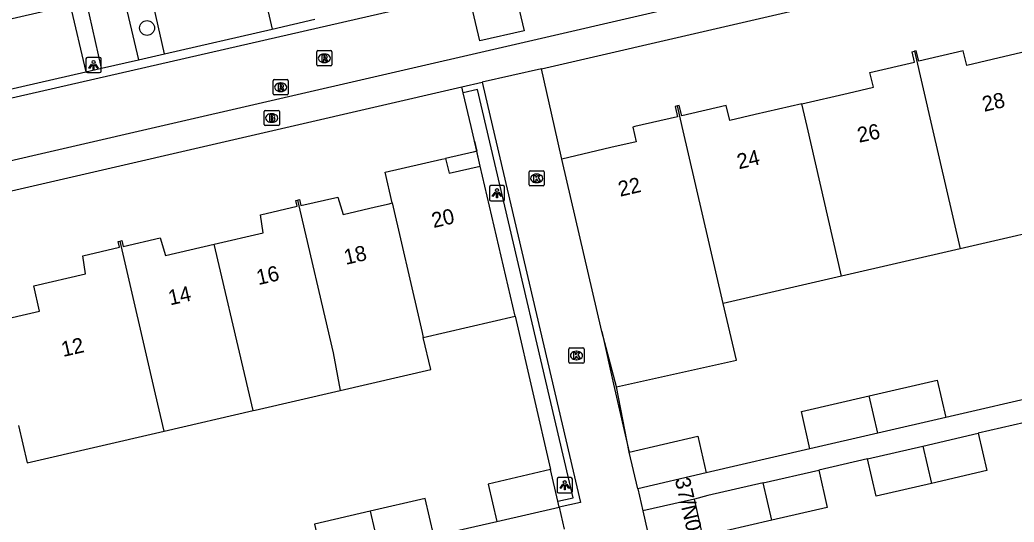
# Model space of a CAD drawing. Extents: x 156414 to 157775, y 382335 to 383765.
# Drawn here: x 156665.6 to 156731, y 383474 to 383507 of the extents above; entities that cross this region are included whole.
import ezdxf

# ---------------------------------------------------------------- set-up
doc = ezdxf.new("R2010")
doc.units = 0
for name, color, linetype in [('IMGEO_Boom', 7, 'Continuous'), ('IMGEO_Brandkraan', 7, 'Continuous'), ('IMGEO_Groenvoorziening', 7, 'Continuous'), ('IMGEO_Kolk', 7, 'Continuous'), ('IMGEO_Lichtpunt', 7, 'Continuous'), ('IMGEO_Muur', 7, 'Continuous'), ('IMGEO_Pand', 7, 'Continuous'), ('IMGEO_Pand_nummerreeks', 7, 'Continuous'), ('IMGEO_Pand_overbouw', 7, 'Continuous'), ('IMGEO_Rijbaan_lokaal_gesloten', 7, 'Continuous'), ('IMGEO_Rijbaan_lokaal_open', 7, 'Continuous'), ('IMGEO_Rioolput', 7, 'Continuous'), ('IMGEO_Voetpad_open', 7, 'Continuous')]:
    doc.layers.add(name, color=color, linetype=linetype)

msp = doc.modelspace()

# ---------------------------------------------------------------- linework, layer by layer
at = {"layer": 'IMGEO_Boom'}
msp.add_circle((156673.969, 383506.486), 0.489, dxfattribs=at)
at = {"layer": 'IMGEO_Brandkraan'}
for p, q in [((156681.668, 383500.139), (156681.668, 383500.991)), ((156681.743, 383501.065), (156682.595, 383501.065)), ((156682.156, 383500.845), (156682.181, 383500.845)), ((156682.669, 383500.991), (156682.669, 383500.139)), ((156682.179, 383500.285), (156682.154, 383500.285)), ((156682.595, 383500.065), (156681.743, 383500.065))]:
    msp.add_line(p, q, dxfattribs=at)
for points in [[(156681.668, 383500.139), (156681.668, 383500.991)], [(156681.743, 383501.065), (156682.595, 383501.065)], [(156682.016, 383500.765), (156682.016, 383500.365), (156682.229, 383500.365)], [(156682.247, 383500.765), (156682.016, 383500.765)], [(156682.669, 383500.991), (156682.669, 383500.139)], [(156682.195, 383500.684), (156682.141, 383500.684), (156682.141, 383500.608)], [(156682.141, 383500.608), (156682.194, 383500.608)], [(156682.203, 383500.532), (156682.141, 383500.532), (156682.141, 383500.451)], [(156682.141, 383500.451), (156682.203, 383500.451)], [(156682.595, 383500.065), (156681.743, 383500.065)]]:
    msp.add_lwpolyline(points, dxfattribs=at)
for centre, radius, start, end in [((156681.745, 383500.989), 0.0765, 91.55205, 178.44795), ((156681.745, 383500.989), 0.0765, 91.55205, 178.44795), ((156682.251, 383500.62), 0.145, 59.4692, 91.53667), ((156682.276, 383500.667), 0.0922, 285.51372, 58.15012), ((156682.593, 383500.989), 0.0765, 1.55205, 88.44795), ((156682.593, 383500.989), 0.0765, 1.55205, 88.44795), ((156681.745, 383500.141), 0.0765, 181.55205, 268.44795), ((156681.745, 383500.141), 0.0765, 181.55205, 268.44795), ((156682.196, 383500.646), 0.0379, 267.82845, 90.93552), ((156682.204, 383500.491), 0.0404, 269.87594, 90.50774), ((156682.235, 383500.616), 0.251, 268.66757, 293.53466), ((156682.281, 383500.475), 0.105, 301.31148, 78.98903), ((156682.593, 383500.141), 0.0765, 271.55205, 358.44795), ((156682.593, 383500.141), 0.0765, 271.55205, 358.44795)]:
    msp.add_arc(centre, radius, start, end, dxfattribs=at)
for centre, major_axis, ratio, start_param, end_param in [((156682.155, 383500.565), (-0.387, 0.002), 0.722429, 4.712389, 7.853982), ((156682.18, 383500.565), (-0.39, 0.002), 0.717154, 1.570796, 4.712389)]:
    msp.add_ellipse(centre, major_axis=major_axis, ratio=ratio, start_param=start_param, end_param=end_param, dxfattribs=at)
at = {"layer": 'IMGEO_Groenvoorziening'}
for points in [[(156695.888, 383497.409), (156695.657, 383498.375), (156695.503, 383499.035), (156695.476, 383499.149), (156695.277, 383499.999), (156694.759, 383502.216)], [(156698.17, 383487.529), (156700.5, 383477.445)]]:
    msp.add_lwpolyline(points, dxfattribs=at)
at = {"layer": 'IMGEO_Kolk'}
for p, q in [((156699.096, 383496.169), (156699.096, 383497.021)), ((156699.171, 383497.095), (156700.023, 383497.095)), ((156699.584, 383496.875), (156699.609, 383496.875)), ((156700.097, 383497.021), (156700.097, 383496.169)), ((156699.607, 383496.315), (156699.582, 383496.315)), ((156700.023, 383496.095), (156699.171, 383496.095)), ((156701.709, 383484.521), (156701.709, 383485.373)), ((156701.784, 383485.447), (156702.636, 383485.447)), ((156702.197, 383485.227), (156702.222, 383485.227)), ((156702.71, 383485.373), (156702.71, 383484.521)), ((156702.636, 383484.447), (156701.784, 383484.447)), ((156702.22, 383484.667), (156702.195, 383484.667))]:
    msp.add_line(p, q, dxfattribs=at)
for points in [[(156699.096, 383496.169), (156699.096, 383497.021)], [(156699.171, 383497.095), (156700.023, 383497.095)], [(156700.097, 383497.021), (156700.097, 383496.169)], [(156699.417, 383496.795), (156699.54, 383496.795), (156699.54, 383496.644), (156699.67, 383496.795), (156699.834, 383496.795), (156699.688, 383496.644), (156699.841, 383496.395), (156699.689, 383496.395), (156699.604, 383496.559), (156699.54, 383496.492), (156699.54, 383496.395), (156699.417, 383496.395), (156699.417, 383496.795)], [(156700.023, 383496.095), (156699.171, 383496.095)], [(156701.709, 383484.521), (156701.709, 383485.373)], [(156701.784, 383485.447), (156702.636, 383485.447)], [(156702.03, 383485.147), (156702.153, 383485.147), (156702.153, 383484.996), (156702.283, 383485.147), (156702.447, 383485.147), (156702.301, 383484.996), (156702.454, 383484.747), (156702.302, 383484.747), (156702.217, 383484.911), (156702.153, 383484.844), (156702.153, 383484.747), (156702.03, 383484.747), (156702.03, 383485.147)], [(156702.71, 383485.373), (156702.71, 383484.521)], [(156702.636, 383484.447), (156701.784, 383484.447)]]:
    msp.add_lwpolyline(points, dxfattribs=at)
for centre, start, end in [((156699.173, 383497.019), 91.55205, 178.44795), ((156699.173, 383497.019), 91.55205, 178.44795), ((156700.021, 383497.019), 1.55205, 88.44795), ((156700.021, 383497.019), 1.55205, 88.44795), ((156699.173, 383496.171), 181.55205, 268.44795), ((156699.173, 383496.171), 181.55205, 268.44795), ((156700.021, 383496.171), 271.55205, 358.44795), ((156700.021, 383496.171), 271.55205, 358.44795), ((156701.786, 383485.371), 91.55205, 178.44795), ((156701.786, 383485.371), 91.55205, 178.44795), ((156702.634, 383485.371), 1.55205, 88.44795), ((156702.634, 383485.371), 1.55205, 88.44795), ((156701.786, 383484.523), 181.55205, 268.44795), ((156701.786, 383484.523), 181.55205, 268.44795), ((156702.634, 383484.523), 271.55205, 358.44795), ((156702.634, 383484.523), 271.55205, 358.44795)]:
    msp.add_arc(centre, 0.0765, start, end, dxfattribs=at)
for centre, major_axis, ratio, start_param, end_param in [((156699.583, 383496.595), (-0.387, 0.002), 0.722429, 4.712389, 7.853982), ((156699.608, 383496.595), (-0.39, 0.002), 0.717154, 1.570796, 4.712389), ((156702.196, 383484.947), (-0.387, 0.002), 0.722429, 4.712389, 7.853982), ((156702.221, 383484.947), (-0.39, 0.002), 0.717154, 1.570796, 4.712389)]:
    msp.add_ellipse(centre, major_axis=major_axis, ratio=ratio, start_param=start_param, end_param=end_param, dxfattribs=at)
at = {"layer": 'IMGEO_Lichtpunt'}
for p, q in [((156669.95, 383504.45), (156669.95, 383503.643)), ((156669.95, 383504.45), (156669.95, 383503.643)), ((156670.852, 383504.545), (156670.044, 383504.545)), ((156670.852, 383504.545), (156670.044, 383504.545)), ((156670.946, 383503.643), (156670.946, 383504.45)), ((156670.946, 383503.643), (156670.946, 383504.45)), ((156670.044, 383503.549), (156670.852, 383503.549)), ((156670.044, 383503.549), (156670.852, 383503.549)), ((156696.485, 383496.024), (156696.485, 383495.217)), ((156696.485, 383496.024), (156696.485, 383495.217)), ((156697.387, 383496.119), (156696.579, 383496.119)), ((156697.387, 383496.119), (156696.579, 383496.119)), ((156697.481, 383495.217), (156697.481, 383496.024)), ((156697.481, 383495.217), (156697.481, 383496.024)), ((156696.579, 383495.123), (156697.387, 383495.123)), ((156696.579, 383495.123), (156697.387, 383495.123)), ((156700.944, 383476.825), (156700.944, 383476.018)), ((156700.944, 383476.825), (156700.944, 383476.018)), ((156701.846, 383476.92), (156701.038, 383476.92)), ((156701.846, 383476.92), (156701.038, 383476.92)), ((156701.94, 383476.018), (156701.94, 383476.825)), ((156701.94, 383476.018), (156701.94, 383476.825)), ((156701.038, 383475.924), (156701.846, 383475.924)), ((156701.038, 383475.924), (156701.846, 383475.924))]:
    msp.add_line(p, q, dxfattribs=at)
for points in [[(156670.324, 383504.114), (156670.363, 383504.086), (156670.175, 383503.824), (156670.137, 383503.851), (156670.324, 383504.114)], [(156670.426, 383504.066), (156670.473, 383504.066), (156670.473, 383503.744), (156670.426, 383503.744), (156670.426, 383504.066)], [(156670.536, 383504.086), (156670.574, 383504.113), (156670.761, 383503.851), (156670.722, 383503.823), (156670.536, 383504.086)], [(156696.859, 383495.688), (156696.898, 383495.66), (156696.71, 383495.398), (156696.672, 383495.425), (156696.859, 383495.688)], [(156696.961, 383495.64), (156697.008, 383495.64), (156697.008, 383495.318), (156696.961, 383495.318), (156696.961, 383495.64)], [(156697.071, 383495.66), (156697.109, 383495.687), (156697.296, 383495.425), (156697.257, 383495.397), (156697.071, 383495.66)], [(156701.318, 383476.489), (156701.357, 383476.461), (156701.169, 383476.199), (156701.131, 383476.226), (156701.318, 383476.489)], [(156701.42, 383476.441), (156701.467, 383476.441), (156701.467, 383476.119), (156701.42, 383476.119), (156701.42, 383476.441)], [(156701.53, 383476.461), (156701.568, 383476.488), (156701.755, 383476.226), (156701.716, 383476.198), (156701.53, 383476.461)]]:
    msp.add_lwpolyline(points, dxfattribs=at)
for centre in [(156670.449, 383504.248), (156696.984, 383495.822), (156701.443, 383476.623)]:
    msp.add_circle(centre, 0.0994, dxfattribs=at)
for centre, start, end in [((156670.044, 383504.45), 90, 180), ((156670.044, 383504.45), 90, 180), ((156670.852, 383504.45), 0, 90), ((156670.852, 383504.45), 0, 90), ((156670.044, 383503.643), 180, 270), ((156670.044, 383503.643), 180, 270), ((156670.852, 383503.643), 270, 0), ((156670.852, 383503.643), 270, 360), ((156696.579, 383496.024), 90, 180), ((156696.579, 383496.024), 90, 180), ((156697.387, 383496.024), 0, 90), ((156697.387, 383496.024), 0, 90), ((156696.579, 383495.217), 180, 270), ((156696.579, 383495.217), 180, 270), ((156697.387, 383495.217), 270, 0), ((156697.387, 383495.217), 270, 360), ((156701.038, 383476.825), 90, 180), ((156701.038, 383476.825), 90, 180), ((156701.846, 383476.825), 0, 90), ((156701.846, 383476.825), 0, 90), ((156701.038, 383476.018), 180, 270), ((156701.038, 383476.018), 180, 270), ((156701.846, 383476.018), 270, 0), ((156701.846, 383476.018), 270, 360)]:
    msp.add_arc(centre, 0.0946, start, end, dxfattribs=at)
at = {"layer": 'IMGEO_Muur'}
for points in [[(156694.668, 383502.605), (156696.01, 383502.915)], [(156696.01, 383502.915), (156696.691, 383499.999), (156702.475, 383475.287), (156701.07, 383474.977)], [(156694.759, 383502.216), (156694.668, 383502.605)], [(156700.98, 383475.367), (156701.993, 383475.59), (156696.28, 383499.999), (156695.711, 383502.436), (156694.759, 383502.216)], [(156695.503, 383499.035), (156695.657, 383498.375)], [(156703.87, 383486.519), (156704.657, 383483.057)], [(156704.657, 383483.057), (156705.67, 383478.603)]]:
    msp.add_lwpolyline(points, dxfattribs=at)
at = {"layer": 'IMGEO_Pand'}
for points in [[(156717.038, 383501.505), (156720.072, 383502.203), (156721.738, 383502.586), (156721.511, 383503.559), (156724.446, 383504.242), (156724.288, 383504.923), (156724.446, 383504.959)], [(156732.625, 383505.126), (156729.545, 383504.405), (156727.88, 383504.015), (156727.654, 383504.989), (156724.719, 383504.306), (156724.561, 383504.986), (156724.446, 383504.959)], [(156724.446, 383504.959), (156725.588, 383499.999), (156727.442, 383491.96)], [(156717.038, 383501.505), (156713.957, 383500.796), (156712.29, 383500.412), (156712.066, 383501.386), (156709.135, 383500.711), (156708.977, 383501.393), (156708.855, 383501.365)], [(156719.649, 383490.161), (156717.383, 383499.999), (156717.038, 383501.505)], [(156708.855, 383501.365), (156708.705, 383501.33), (156708.862, 383500.648), (156706.046, 383500), (156705.929, 383499.972), (156706.146, 383499.009), (156704.481, 383498.621), (156701.244, 383497.867)], [(156711.858, 383488.363), (156709.169, 383499.999), (156708.855, 383501.365)], [(156690.093, 383494.98), (156689.627, 383496.995), (156693.365, 383497.851), (156693.607, 383497.906), (156693.83, 383496.931), (156695.888, 383497.409)], [(156704.837, 383482.891), (156703.87, 383486.519), (156701.244, 383497.867)], [(156698.17, 383487.529), (156695.888, 383497.409)], [(156678.392, 383492.272), (156681.607, 383493.01), (156681.423, 383494.2), (156683.849, 383494.758), (156683.759, 383495.145), (156683.872, 383495.171)], [(156683.872, 383495.171), (156683.993, 383495.199), (156684.083, 383494.812), (156686.516, 383495.371), (156686.863, 383494.22), (156688.984, 383494.719), (156689.891, 383494.932), (156690.093, 383494.98)], [(156683.872, 383495.171), (156686.219, 383485.115), (156686.673, 383482.656)], [(156690.093, 383494.98), (156691.867, 383487.316), (156692.064, 383486.465), (156692.133, 383486.142)], [(156735.235, 383493.759), (156727.442, 383491.96)], [(156663.928, 383487.181), (156666.892, 383487.86), (156666.513, 383489.538), (156669.93, 383490.311), (156669.735, 383491.497), (156672.164, 383492.063), (156672.075, 383492.448), (156672.196, 383492.476)], [(156672.196, 383492.476), (156672.309, 383492.502), (156672.398, 383492.118), (156674.824, 383492.682), (156675.177, 383491.533), (156678.392, 383492.272)], [(156675.094, 383479.983), (156674.529, 383482.418), (156672.196, 383492.476)], [(156680.939, 383481.332), (156680.374, 383483.767), (156678.392, 383492.272)], [(156727.442, 383491.96), (156719.649, 383490.161)], [(156719.649, 383490.161), (156711.858, 383488.363)], [(156704.837, 383482.891), (156712.748, 383484.648), (156711.858, 383488.363)], [(156692.133, 383486.142), (156698.17, 383487.529)], [(156686.673, 383482.656), (156692.627, 383484.031), (156692.133, 383486.142)], [(156721.46, 383482.298), (156725.945, 383483.333), (156726.511, 383480.878)], [(156680.939, 383481.332), (156681.082, 383481.365), (156686.673, 383482.656)], [(156717.569, 383478.815), (156717.003, 383481.27), (156721.46, 383482.298)], [(156722.026, 383479.843), (156721.46, 383482.298)], [(156675.094, 383479.983), (156680.939, 383481.332)], [(156726.511, 383480.878), (156722.026, 383479.843)], [(156665.517, 383480.338), (156666.08, 383477.902), (156675.094, 383479.983)], [(156722.026, 383479.843), (156717.569, 383478.815)], [(156725.001, 383478.996), (156728.634, 383479.833)], [(156728.634, 383479.833), (156729.199, 383477.379), (156725.57, 383476.542)], [(156705.67, 383478.603), (156710.196, 383479.646), (156710.75, 383477.244)], [(156706.245, 383476.176), (156705.67, 383478.603)], [(156721.358, 383478.156), (156725.001, 383478.996)], [(156725.001, 383478.996), (156725.57, 383476.542)], [(156725.57, 383476.542), (156721.924, 383475.702), (156721.358, 383478.156)], [(156700.5, 383477.445), (156696.399, 383476.498), (156696.97, 383474.029)], [(156700.98, 383475.367), (156700.5, 383477.445)], [(156710.75, 383477.244), (156706.245, 383476.176)], [(156714.498, 383476.575), (156718.144, 383477.415)], [(156718.144, 383477.415), (156718.71, 383474.961), (156715.065, 383474.121)], [(156714.498, 383476.575), (156710.859, 383475.736), (156709.966, 383475.506)], [(156715.065, 383474.121), (156714.498, 383476.575)], [(156692.836, 383473.089), (156692.269, 383475.544), (156688.648, 383474.707)], [(156701.07, 383474.977), (156700.98, 383475.367)], [(156709.966, 383475.506), (156706.572, 383474.738)], [(156710.517, 383473.073), (156709.966, 383475.506)], [(156688.648, 383474.707), (156684.983, 383473.86), (156685.55, 383471.405)], [(156688.648, 383474.707), (156689.221, 383472.253)], [(156696.97, 383474.029), (156701.07, 383474.977)], [(156706.572, 383474.738), (156707.232, 383471.822)], [(156715.065, 383474.121), (156710.517, 383473.073)]]:
    msp.add_lwpolyline(points, dxfattribs=at)
at = {"layer": 'IMGEO_Pand_overbouw'}
msp.add_lwpolyline([(156693.607, 383497.906), (156693.83, 383496.931), (156695.888, 383497.409), (156695.678, 383498.286), (156695.657, 383498.375), (156695.414, 383498.32)], close=True, dxfattribs=at)
at = {"layer": 'IMGEO_Rijbaan_lokaal_gesloten'}
for points in [[(156734.468, 383517.866), (156719.932, 383514.525), (156697.933, 383509.409), (156662.761, 383501.345), (156657.024, 383500), (156647.469, 383497.759)], [(156735.362, 383513.992), (156720.615, 383510.598), (156697.342, 383505.193), (156674.811, 383500), (156640.335, 383492.053)]]:
    msp.add_lwpolyline(points, dxfattribs=at)
at = {"layer": 'IMGEO_Rijbaan_lokaal_open'}
for points in [[(156695.286, 383508.061), (156698.199, 383508.711), (156698.77, 383506.292), (156695.853, 383505.641), (156695.286, 383508.061)], [(156682.2, 383506.416), (156685.005, 383507.059)], [(156675.125, 383504.795), (156682.2, 383506.416)], [(156673.397, 383504.399), (156675.125, 383504.795)], [(156670.971, 383503.843), (156673.397, 383504.399)], [(156662.56, 383501.915), (156669.935, 383503.605)], [(156669.935, 383503.605), (156670.971, 383503.843)]]:
    msp.add_lwpolyline(points, dxfattribs=at)
at = {"layer": 'IMGEO_Rioolput'}
for p, q in [((156685.127, 383504.068), (156685.127, 383504.92)), ((156685.202, 383504.994), (156686.054, 383504.994)), ((156685.615, 383504.774), (156685.64, 383504.774)), ((156686.128, 383504.92), (156686.128, 383504.068)), ((156686.054, 383503.994), (156685.202, 383503.994)), ((156685.638, 383504.214), (156685.613, 383504.214)), ((156682.255, 383502.162), (156682.255, 383503.014)), ((156682.33, 383503.088), (156683.182, 383503.088)), ((156682.743, 383502.868), (156682.768, 383502.868)), ((156683.256, 383503.014), (156683.256, 383502.162)), ((156683.182, 383502.088), (156682.33, 383502.088)), ((156682.766, 383502.308), (156682.741, 383502.308))]:
    msp.add_line(p, q, dxfattribs=at)
for points in [[(156685.127, 383504.068), (156685.127, 383504.92)], [(156685.202, 383504.994), (156686.054, 383504.994)], [(156685.716, 383504.692), (156685.464, 383504.694), (156685.464, 383504.294)], [(156686.128, 383504.92), (156686.128, 383504.068)], [(156686.054, 383503.994), (156685.202, 383503.994)], [(156685.464, 383504.294), (156685.588, 383504.294), (156685.588, 383504.456), (156685.599, 383504.456)], [(156685.642, 383504.613), (156685.588, 383504.613), (156685.588, 383504.532)], [(156685.588, 383504.532), (156685.64, 383504.532)], [(156685.646, 383504.427), (156685.717, 383504.294), (156685.857, 383504.294), (156685.792, 383504.42)], [(156682.255, 383502.162), (156682.255, 383503.014)], [(156682.33, 383503.088), (156683.182, 383503.088)], [(156682.844, 383502.786), (156682.592, 383502.788), (156682.592, 383502.388)], [(156682.77, 383502.707), (156682.716, 383502.707), (156682.716, 383502.626)], [(156683.256, 383503.014), (156683.256, 383502.162)], [(156683.182, 383502.088), (156682.33, 383502.088)], [(156682.592, 383502.388), (156682.716, 383502.388), (156682.716, 383502.55), (156682.727, 383502.55)], [(156682.716, 383502.626), (156682.768, 383502.626)], [(156682.774, 383502.521), (156682.845, 383502.388), (156682.985, 383502.388), (156682.92, 383502.514)]]:
    msp.add_lwpolyline(points, dxfattribs=at)
for centre, radius, start, end in [((156685.204, 383504.918), 0.0765, 91.55205, 178.44795), ((156685.204, 383504.918), 0.0765, 91.55205, 178.44795), ((156685.715, 383504.582), 0.109, 350.36119, 89.41601), ((156686.052, 383504.918), 0.0765, 1.55205, 88.44795), ((156686.052, 383504.918), 0.0765, 1.55205, 88.44795), ((156685.204, 383504.07), 0.0765, 181.55205, 268.44795), ((156685.204, 383504.07), 0.0765, 181.55205, 268.44795), ((156685.598, 383504.403), 0.0533, 26.02933, 88.69889), ((156685.624, 383504.721), 0.19, 274.7715, 282.96867), ((156685.648, 383504.517), 0.0964, 77.00612, 93.18647), ((156685.662, 383504.574), 0.0378, 276.66336, 79.67722), ((156685.713, 383504.582), 0.112, 277.58423, 350.98172), ((156685.697, 383504.367), 0.108, 29.51342, 73.79051), ((156686.052, 383504.07), 0.0765, 271.55205, 358.44795), ((156686.052, 383504.07), 0.0765, 271.55205, 358.44795), ((156682.332, 383503.012), 0.0765, 91.55205, 178.44795), ((156682.332, 383503.012), 0.0765, 91.55205, 178.44795), ((156682.776, 383502.611), 0.0964, 77.00612, 93.18647), ((156682.79, 383502.668), 0.0378, 276.66336, 79.67722), ((156682.843, 383502.676), 0.109, 350.36119, 89.41601), ((156683.18, 383503.012), 0.0765, 1.55205, 88.44795), ((156683.18, 383503.012), 0.0765, 1.55205, 88.44795), ((156682.332, 383502.164), 0.0765, 181.55205, 268.44795), ((156682.332, 383502.164), 0.0765, 181.55205, 268.44795), ((156682.726, 383502.497), 0.0533, 26.02933, 88.69889), ((156682.752, 383502.815), 0.19, 274.7715, 282.96867), ((156682.841, 383502.676), 0.112, 277.58423, 350.98172), ((156682.825, 383502.461), 0.108, 29.51342, 73.79051), ((156683.18, 383502.164), 0.0765, 271.55205, 358.44795), ((156683.18, 383502.164), 0.0765, 271.55205, 358.44795)]:
    msp.add_arc(centre, radius, start, end, dxfattribs=at)
for centre, major_axis, ratio, start_param, end_param in [((156685.614, 383504.494), (-0.387, 0.002), 0.722429, 4.712389, 7.853982), ((156685.639, 383504.494), (-0.39, 0.002), 0.717154, 1.570796, 4.712389), ((156682.742, 383502.588), (-0.387, 0.002), 0.722429, 4.712389, 7.853982), ((156682.767, 383502.588), (-0.39, 0.002), 0.717154, 1.570796, 4.712389)]:
    msp.add_ellipse(centre, major_axis=major_axis, ratio=ratio, start_param=start_param, end_param=end_param, dxfattribs=at)
at = {"layer": 'IMGEO_Voetpad_open'}
for points in [[(156699.907, 383503.798), (156771.694, 383520.38)], [(156675.125, 383504.795), (156674.127, 383509.166), (156681.199, 383510.782), (156682.2, 383506.416)], [(156670.971, 383503.843), (156669.986, 383508.219), (156672.382, 383508.767), (156673.397, 383504.399)], [(156661.543, 383506.29), (156668.916, 383507.975), (156669.935, 383503.605)], [(156699.907, 383503.798), (156696.01, 383502.915)], [(156701.244, 383497.867), (156700.763, 383500), (156699.907, 383503.798)], [(156629.52, 383487.573), (156683.376, 383499.999), (156694.668, 383502.605)], [(156705.67, 383478.603), (156704.837, 383482.891)], [(156733.144, 383482.408), (156726.511, 383480.878)], [(156737.078, 383481.78), (156728.634, 383479.833)], [(156717.569, 383478.815), (156710.75, 383477.244)], [(156721.358, 383478.156), (156718.144, 383477.415)], [(156706.245, 383476.176), (156706.572, 383474.738)], [(156701.07, 383474.977), (156701.405, 383473.528)], [(156692.836, 383473.089), (156696.97, 383474.029)]]:
    msp.add_lwpolyline(points, dxfattribs=at)

# ---------------------------------------------------------------- texts
at = {"layer": 'IMGEO_Pand_nummerreeks'}
for s, rotation, p in [('28', 12.97434, (156729.023, 383500.969)), ('26', 11.74479, (156720.794, 383498.937)), ('24', 13.01566, (156712.892, 383497.193)), ('22', 13.0176, (156705.08, 383495.387)), ('20', 13.0749, (156692.812, 383493.327)), ('18', 13.02906, (156687.042, 383490.907)), ('16', 13.02719, (156681.29, 383489.575)), ('14', 12.93668, (156675.491, 383488.24)), ('12', 12.90837, (156668.451, 383484.852)), ('37/N01', 283.13198, (156708.673, 383476.802))]:
    msp.add_text(s, height=1, rotation=rotation, dxfattribs=at).set_placement(p)

doc.saveas('drawing.dxf')
